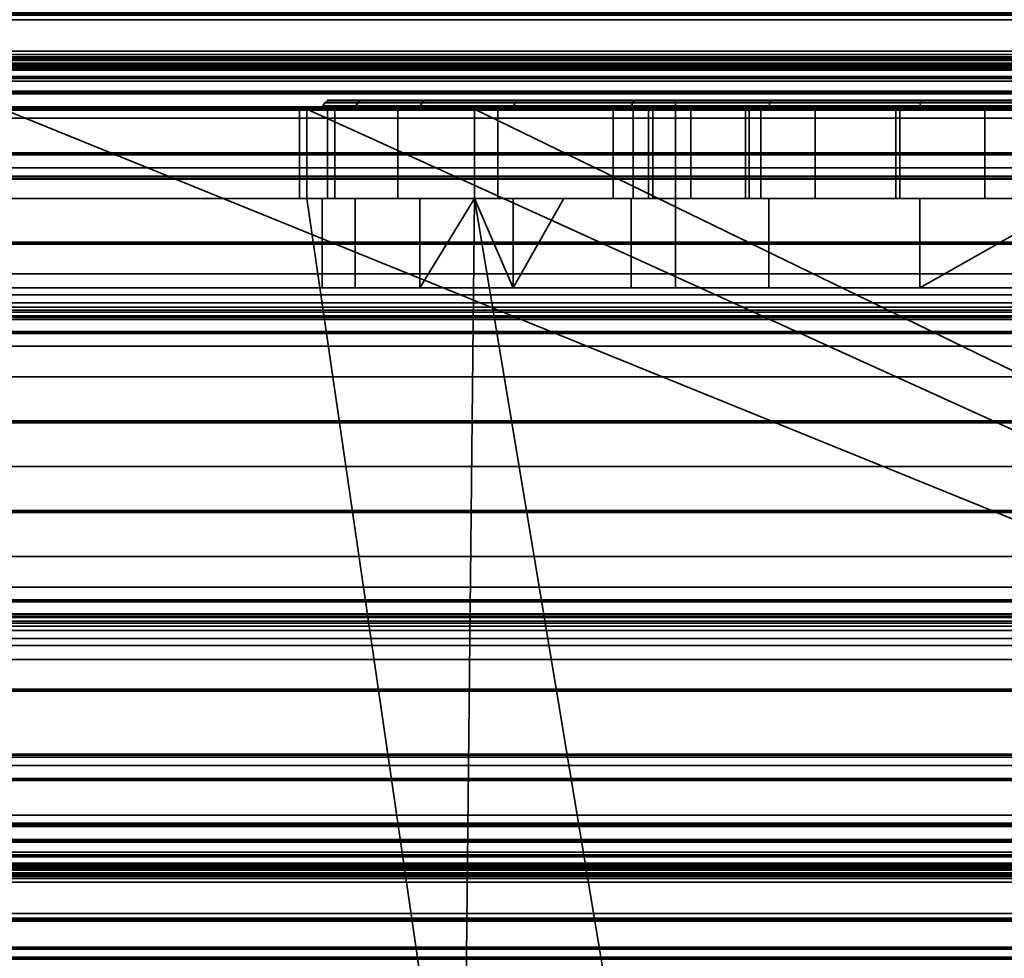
# Model space of a CAD drawing. Header units: millimetres. Extents: x -603 to 3703, y -115 to 249.
# Tile 799 of 1056: x 2544 to 2555, y -26 to -16. Entities that reach past the tile are written whole.
import ezdxf

# ---------------------------------------------------------------- set-up
doc = ezdxf.new("R2010")
doc.units = ezdxf.units.MM
doc.layers.add('151', color=7, linetype='Continuous', true_color=0xffffff)

# ---------------------------------------------------------------- blocks, each defined once
blk = doc.blocks.new('UG_SURFACE_160')
at = {"layer": '151', "color": 252, "linetype": 'Continuous', "lineweight": 35}
for points in [[(2548.639, -17, 1099.75), (2547.547, -17, 1103.112), (2547.554, -16.962, 1103.112), (2548.645, -16.962, 1099.754)], [(2547.547, -17, 1103.112), (2547.916, -17, 1106.627), (2547.923, -16.962, 1106.624), (2547.554, -16.962, 1103.112)], [(2548.645, -16.962, 1099.754), (2547.554, -16.962, 1103.112), (2547.576, -16.929, 1103.115), (2548.664, -16.929, 1099.765)], [(2547.554, -16.962, 1103.112), (2547.923, -16.962, 1106.624), (2547.944, -16.929, 1106.618), (2547.576, -16.929, 1103.115)], [(2548.664, -16.929, 1099.765), (2547.576, -16.929, 1103.115), (2547.608, -16.908, 1103.118), (2548.692, -16.908, 1099.781)], [(2547.576, -16.929, 1103.115), (2547.944, -16.929, 1106.618), (2547.975, -16.908, 1106.608), (2547.608, -16.908, 1103.118)], [(2548.692, -16.908, 1099.781), (2547.608, -16.908, 1103.118), (2547.646, -16.9, 1103.122), (2548.725, -16.9, 1099.8)], [(2547.608, -16.908, 1103.118), (2547.975, -16.908, 1106.608), (2548.011, -16.9, 1106.596), (2547.646, -16.9, 1103.122)], [(2551.5, -16.9, 1099.5), (2548.725, -16.9, 1099.8), (2547.646, -16.9, 1103.122), (2548.011, -16.9, 1106.596)], [(2549.689, -16.962, 1109.683), (2547.923, -16.962, 1106.624), (2547.916, -17, 1106.627), (2549.25, -17, 1108.937)], [(2547.923, -16.962, 1106.624), (2549.689, -16.962, 1109.683), (2549.705, -16.929, 1109.668), (2547.944, -16.929, 1106.618)], [(2547.944, -16.929, 1106.618), (2549.705, -16.929, 1109.668), (2549.729, -16.908, 1109.646), (2547.975, -16.908, 1106.608)], [(2547.975, -16.908, 1106.608), (2549.729, -16.908, 1109.646), (2549.757, -16.9, 1109.621), (2548.011, -16.9, 1106.596)], [(2548.011, -16.9, 1106.596), (2549.757, -16.9, 1109.621), (2551.5, -16.9, 1108.5), (2551.5, -16.9, 1099.5)], [(2549.25, -17, 1099.071), (2548.639, -17, 1099.75), (2548.645, -16.962, 1099.754)], [(2551.008, -16.962, 1097.129), (2548.645, -16.962, 1099.754), (2548.664, -16.929, 1099.765), (2551.021, -16.929, 1097.147)], [(2548.645, -16.962, 1099.754), (2551.008, -16.962, 1097.129), (2551.004, -17, 1097.123), (2549.25, -17, 1099.071)], [(2551.021, -16.929, 1097.147), (2548.664, -16.929, 1099.765), (2548.692, -16.908, 1099.781), (2551.04, -16.908, 1097.173)], [(2551.04, -16.908, 1097.173), (2548.692, -16.908, 1099.781), (2548.725, -16.9, 1099.8), (2551.063, -16.9, 1097.204)], [(2551.5, -16.9, 1099.5), (2551.063, -16.9, 1097.204), (2548.725, -16.9, 1099.8)], [(2549.25, -17, 1108.937), (2549.683, -17, 1109.688), (2549.689, -16.962, 1109.683)], [(2549.689, -16.962, 1109.683), (2549.683, -17, 1109.688), (2550.251, -17, 1110.1)], [(2549.689, -16.962, 1109.683), (2552.546, -16.962, 1111.758), (2552.555, -16.929, 1111.738), (2549.705, -16.929, 1109.668)], [(2550.251, -17, 1110.1), (2552.543, -17, 1111.765), (2552.546, -16.962, 1111.758), (2549.689, -16.962, 1109.683)], [(2549.705, -16.929, 1109.668), (2552.555, -16.929, 1111.738), (2552.568, -16.908, 1111.709), (2549.729, -16.908, 1109.646)], [(2549.729, -16.908, 1109.646), (2552.568, -16.908, 1111.709), (2552.583, -16.9, 1111.674), (2549.757, -16.9, 1109.621)], [(2551.5, -16.9, 1108.5), (2549.757, -16.9, 1109.621), (2552.583, -16.9, 1111.674)], [(2554.233, -17, 1095.686), (2551.004, -17, 1097.123), (2551.008, -16.962, 1097.129), (2554.234, -16.962, 1095.693)], [(2554.234, -16.962, 1095.693), (2551.008, -16.962, 1097.129), (2551.021, -16.929, 1097.147), (2554.239, -16.929, 1095.714)], [(2554.239, -16.929, 1095.714), (2551.021, -16.929, 1097.147), (2551.04, -16.908, 1097.173), (2554.245, -16.908, 1095.746)], [(2554.245, -16.908, 1095.746), (2551.04, -16.908, 1097.173), (2551.063, -16.9, 1097.204), (2554.254, -16.9, 1095.784)], [(2557.746, -16.9, 1095.784), (2554.254, -16.9, 1095.784), (2551.063, -16.9, 1097.204), (2551.5, -16.9, 1099.5)], [(2551.5, -16.9, 1099.5), (2560.5, -16.9, 1099.5), (2560.937, -16.9, 1097.204), (2557.746, -16.9, 1095.784)], [(2552.583, -16.9, 1111.674), (2556, -16.9, 1112.4), (2560.5, -16.9, 1108.5), (2551.5, -16.9, 1108.5)], [(2551.5, -19, 1099.5), (2560.5, -19, 1099.5), (2560.5, -16.9, 1099.5), (2551.5, -16.9, 1099.5)], [(2551.5, -19, 1108.5), (2551.5, -19, 1099.5), (2551.5, -16.9, 1099.5), (2551.5, -16.9, 1108.5)], [(2560.5, -19, 1108.5), (2551.5, -19, 1108.5), (2551.5, -16.9, 1108.5), (2560.5, -16.9, 1108.5)], [(2552.543, -17, 1111.765), (2556, -17, 1112.5), (2556, -16.962, 1112.492), (2552.546, -16.962, 1111.758)], [(2552.546, -16.962, 1111.758), (2556, -16.962, 1112.492), (2556, -16.929, 1112.471), (2552.555, -16.929, 1111.738)], [(2552.555, -16.929, 1111.738), (2556, -16.929, 1112.471), (2556, -16.908, 1112.438), (2552.568, -16.908, 1111.709)], [(2552.568, -16.908, 1111.709), (2556, -16.908, 1112.438), (2556, -16.9, 1112.4), (2552.583, -16.9, 1111.674)], [(2556, -17, 1095.5), (2554.233, -17, 1095.686), (2554.234, -16.962, 1095.693)], [(2557.766, -16.962, 1095.693), (2554.234, -16.962, 1095.693), (2554.239, -16.929, 1095.714), (2557.761, -16.929, 1095.714)], [(2556, -17, 1095.5), (2554.234, -16.962, 1095.693), (2557.766, -16.962, 1095.693)], [(2557.761, -16.929, 1095.714), (2554.239, -16.929, 1095.714), (2554.245, -16.908, 1095.746), (2557.755, -16.908, 1095.746)], [(2557.755, -16.908, 1095.746), (2554.245, -16.908, 1095.746), (2554.254, -16.9, 1095.784), (2557.746, -16.9, 1095.784)], [(2543.975, -17, 1167.5), (2494, -17, 1167.5), (2494, -30, 1167.5), (2576, -30, 1167.5)], [(2576, -30, 1002.5), (2494, -30, 1002.5), (2494, -17, 1002.5), (2543.975, -17, 1002.5)], [(2576, -30, 1167.5), (2547.375, -17, 1167.5), (2543.975, -17, 1167.5)], [(2576, -30, 1002.5), (2543.975, -17, 1002.5), (2547.375, -17, 1002.5)], [(2543.975, -17, 1033.975), (2547.293, -17, 1031.132), (2547.375, -17, 1030.875)], [(2543.975, -17, 1033.975), (2547.375, -17, 1033.975), (2547.375, -17, 1031.877), (2547.293, -17, 1031.132)], [(2547.375, -17, 1030.875), (2547.375, -17, 1013.575), (2543.975, -17, 1013.575), (2543.975, -17, 1033.975)], [(2543.975, -17, 1002.5), (2543.975, -17, 1013.575), (2547.375, -17, 1013.575), (2547.375, -17, 1002.5)], [(2543.975, -17, 1033.975), (2543.975, -17, 1058.875), (2547.375, -17, 1058.875), (2547.375, -17, 1033.975)], [(2543.975, -17, 1058.875), (2543.975, -17, 1091.25), (2547.375, -17, 1091.25), (2547.375, -17, 1058.875)], [(2543.975, -17, 1091.25), (2543.975, -17, 1110.1), (2547.375, -17, 1110.1), (2547.375, -17, 1091.25)], [(2543.975, -17, 1110.1), (2543.975, -17, 1128.75), (2547.375, -17, 1128.75), (2547.375, -17, 1110.1)], [(2543.975, -17, 1128.75), (2543.975, -17, 1167.5), (2547.375, -17, 1167.5), (2547.375, -17, 1128.75)], [(2547.375, -18, 1031.877), (2547.293, -18, 1031.132), (2547.293, -17, 1031.132), (2547.375, -17, 1031.877)], [(2547.375, -17, 1030.875), (2547.293, -17, 1031.132), (2547.293, -18, 1031.132), (2547.375, -18, 1030.875)], [(2576, -30, 1167.5), (2549.25, -17, 1167.5), (2547.375, -17, 1167.5)], [(2576, -30, 1002.5), (2547.375, -17, 1002.5), (2549.25, -17, 1002.5)], [(2547.375, -17, 1110.1), (2547.916, -17, 1106.627), (2547.547, -17, 1103.112)], [(2547.375, -17, 1091.25), (2547.547, -17, 1103.112), (2548.639, -17, 1099.75)], [(2547.375, -17, 1110.1), (2549.25, -17, 1110.1), (2549.25, -17, 1108.937), (2547.916, -17, 1106.627)], [(2547.547, -17, 1103.112), (2547.375, -17, 1091.25), (2547.375, -17, 1110.1)], [(2547.375, -17, 1058.875), (2549.25, -17, 1058.875), (2549.25, -17, 1037.42), (2547.689, -17, 1034.737)], [(2547.375, -17, 1013.575), (2547.375, -17, 1030.875), (2548.393, -17, 1027.676)], [(2548.393, -17, 1027.676), (2549.25, -17, 1026.71), (2549.25, -17, 1013.575), (2547.375, -17, 1013.575)], [(2547.375, -17, 1031.877), (2547.375, -17, 1033.975), (2547.606, -17, 1033.975)], [(2547.689, -17, 1034.737), (2547.606, -17, 1033.975), (2547.375, -17, 1033.975), (2547.375, -17, 1058.875)], [(2548.639, -17, 1099.75), (2549.25, -17, 1099.071), (2549.25, -17, 1091.25), (2547.375, -17, 1091.25)], [(2547.375, -17, 1002.5), (2547.375, -17, 1013.575), (2549.25, -17, 1013.575), (2549.25, -17, 1002.5)], [(2547.375, -17, 1058.875), (2547.375, -17, 1091.25), (2549.25, -17, 1091.25), (2549.25, -17, 1058.875)], [(2547.375, -17, 1110.1), (2547.375, -17, 1128.75), (2549.25, -17, 1128.75), (2549.25, -17, 1110.1)], [(2547.375, -17, 1128.75), (2547.375, -17, 1167.5), (2549.25, -17, 1167.5), (2549.25, -17, 1128.75)], [(2547.606, -18, 1033.975), (2547.375, -18, 1031.877), (2547.375, -17, 1031.877), (2547.606, -17, 1033.975)], [(2547.375, -18, 1030.875), (2548.393, -18, 1027.676), (2548.393, -17, 1027.676), (2547.375, -17, 1030.875)], [(2547.606, -17, 1033.975), (2547.689, -17, 1034.737), (2547.689, -18, 1034.737), (2547.606, -18, 1033.975)], [(2549.25, -18, 1037.42), (2547.689, -18, 1034.737), (2547.689, -17, 1034.737), (2549.25, -17, 1037.42)], [(2549.25, -17, 1026.71), (2548.393, -17, 1027.676), (2548.393, -18, 1027.676), (2549.25, -18, 1026.71)], [(2576, -30, 1167.5), (2562.75, -17, 1167.5), (2549.25, -17, 1167.5)], [(2576, -30, 1002.5), (2549.25, -17, 1002.5), (2562.75, -17, 1002.5)], [(2562.75, -17, 1128.75), (2549.25, -17, 1128.75), (2556, -17, 1145), (2558.034, -17, 1145.432)], [(2549.25, -17, 1128.75), (2552.284, -17, 1146.654), (2553.966, -17, 1145.432)], [(2549.25, -17, 1128.75), (2549.25, -17, 1167.5), (2551.027, -17, 1150.523)], [(2553.966, -17, 1145.432), (2556, -17, 1145), (2549.25, -17, 1128.75)], [(2551.027, -17, 1150.523), (2551.245, -17, 1148.455), (2549.25, -17, 1128.75)], [(2549.25, -17, 1167.5), (2553.061, -17, 1154.045), (2551.67, -17, 1152.5)], [(2551.67, -17, 1152.5), (2551.027, -17, 1150.523), (2549.25, -17, 1167.5)], [(2551.245, -17, 1148.455), (2552.284, -17, 1146.654), (2549.25, -17, 1128.75)], [(2549.25, -17, 1167.5), (2562.75, -17, 1167.5), (2557.039, -17, 1154.891), (2554.96, -17, 1154.891)], [(2554.96, -17, 1154.891), (2553.061, -17, 1154.045), (2549.25, -17, 1167.5)], [(2562.75, -17, 1058.875), (2549.25, -17, 1058.875), (2556, -17, 1077), (2558.034, -17, 1077.432)], [(2549.25, -17, 1058.875), (2552.284, -17, 1078.654), (2553.966, -17, 1077.432)], [(2553.966, -17, 1077.432), (2556, -17, 1077), (2549.25, -17, 1058.875)], [(2549.25, -17, 1058.875), (2549.25, -17, 1091.25), (2551.027, -17, 1082.523), (2551.245, -17, 1080.455)], [(2549.25, -17, 1091.25), (2553.061, -17, 1086.045), (2551.67, -17, 1084.5)], [(2551.67, -17, 1084.5), (2551.027, -17, 1082.523), (2549.25, -17, 1091.25)], [(2551.245, -17, 1080.455), (2552.284, -17, 1078.654), (2549.25, -17, 1058.875)], [(2549.25, -17, 1091.25), (2562.75, -17, 1091.25), (2557.039, -17, 1086.891), (2554.96, -17, 1086.891)], [(2554.96, -17, 1086.891), (2553.061, -17, 1086.045), (2549.25, -17, 1091.25)], [(2549.25, -17, 1128.75), (2556, -17, 1112.5), (2552.543, -17, 1111.765)], [(2559.457, -17, 1111.765), (2556, -17, 1112.5), (2549.25, -17, 1128.75), (2562.75, -17, 1128.75)], [(2549.25, -17, 1110.1), (2550.251, -17, 1110.1), (2549.683, -17, 1109.688)], [(2562.75, -17, 1091.25), (2549.25, -17, 1091.25), (2554.233, -17, 1095.686), (2556, -17, 1095.5)], [(2549.25, -17, 1091.25), (2551.004, -17, 1097.123), (2554.233, -17, 1095.686)], [(2549.25, -17, 1091.25), (2549.25, -17, 1099.071), (2551.004, -17, 1097.123)], [(2549.25, -17, 1058.875), (2552.452, -17, 1039.998), (2549.513, -17, 1037.872)], [(2549.25, -17, 1058.875), (2562.75, -17, 1058.875), (2559.548, -17, 1039.998), (2556, -17, 1040.75)], [(2556, -17, 1040.75), (2552.452, -17, 1039.998), (2549.25, -17, 1058.875)], [(2549.25, -17, 1002.5), (2552.323, -17, 1008.873), (2554.01, -17, 1007.746)], [(2554.01, -17, 1007.746), (2556, -17, 1007.35), (2549.25, -17, 1002.5)], [(2549.25, -17, 1013.575), (2550.8, -17, 1013.575), (2550.8, -17, 1012.55)], [(2556, -17, 1007.35), (2557.99, -17, 1007.746), (2562.75, -17, 1002.5), (2549.25, -17, 1002.5)], [(2550.8, -17, 1012.55), (2551.196, -17, 1010.56), (2549.25, -17, 1002.5), (2549.25, -17, 1013.575)], [(2551.196, -17, 1010.56), (2552.323, -17, 1008.873), (2549.25, -17, 1002.5)], [(2550.8, -17, 1013.575), (2549.25, -17, 1013.575), (2549.25, -17, 1026.71), (2550.8, -17, 1024.963)], [(2549.513, -17, 1037.872), (2549.25, -17, 1037.42), (2549.25, -17, 1058.875)], [(2549.683, -17, 1109.688), (2549.25, -17, 1108.937), (2549.25, -17, 1110.1)], [(2552.543, -17, 1111.765), (2550.251, -17, 1110.1), (2549.25, -17, 1110.1), (2549.25, -17, 1128.75)], [(2549.25, -18, 1026.71), (2550.8, -18, 1024.963), (2550.8, -17, 1024.963), (2549.25, -17, 1026.71)], [(2549.25, -17, 1037.42), (2549.513, -17, 1037.872), (2549.513, -18, 1037.872), (2549.25, -18, 1037.42)], [(2552.452, -17, 1039.998), (2552.452, -18, 1039.998), (2549.513, -18, 1037.872), (2549.513, -17, 1037.872)], [(2550.8, -17, 1013.575), (2550.8, -17, 1024.963), (2550.8, -18, 1024.963), (2550.8, -18, 1013.575)], [(2550.8, -18, 1013.575), (2550.8, -18, 1012.55), (2550.8, -17, 1012.55), (2550.8, -17, 1013.575)], [(2550.8, -17, 1012.55), (2550.8, -18, 1012.55), (2551.196, -18, 1010.56), (2551.196, -17, 1010.56)], [(2551.027, -17, 1150.523), (2551.027, -18, 1150.523), (2551.245, -18, 1148.455), (2551.245, -17, 1148.455)], [(2551.67, -17, 1152.5), (2551.67, -18, 1152.5), (2551.027, -18, 1150.523), (2551.027, -17, 1150.523)], [(2551.027, -17, 1082.523), (2551.027, -18, 1082.523), (2551.245, -18, 1080.455), (2551.245, -17, 1080.455)], [(2551.67, -17, 1084.5), (2551.67, -18, 1084.5), (2551.027, -18, 1082.523), (2551.027, -17, 1082.523)], [(2551.196, -17, 1010.56), (2551.196, -18, 1010.56), (2552.323, -18, 1008.873), (2552.323, -17, 1008.873)], [(2551.245, -17, 1148.455), (2551.245, -18, 1148.455), (2552.284, -18, 1146.654), (2552.284, -17, 1146.654)], [(2551.245, -17, 1080.455), (2551.245, -18, 1080.455), (2552.284, -18, 1078.654), (2552.284, -17, 1078.654)], [(2553.061, -17, 1154.045), (2553.061, -18, 1154.045), (2551.67, -18, 1152.5), (2551.67, -17, 1152.5)], [(2553.061, -17, 1086.045), (2553.061, -18, 1086.045), (2551.67, -18, 1084.5), (2551.67, -17, 1084.5)], [(2552.284, -17, 1146.654), (2552.284, -18, 1146.654), (2553.966, -18, 1145.432), (2553.966, -17, 1145.432)], [(2552.284, -17, 1078.654), (2552.284, -18, 1078.654), (2553.966, -18, 1077.432), (2553.966, -17, 1077.432)], [(2552.323, -17, 1008.873), (2552.323, -18, 1008.873), (2554.01, -18, 1007.746), (2554.01, -17, 1007.746)], [(2556, -17, 1040.75), (2556, -18, 1040.75), (2552.452, -18, 1039.998), (2552.452, -17, 1039.998)], [(2554.96, -17, 1154.891), (2554.96, -18, 1154.891), (2553.061, -18, 1154.045), (2553.061, -17, 1154.045)], [(2554.96, -17, 1086.891), (2554.96, -18, 1086.891), (2553.061, -18, 1086.045), (2553.061, -17, 1086.045)], [(2553.966, -17, 1145.432), (2553.966, -18, 1145.432), (2556, -18, 1145), (2556, -17, 1145)], [(2553.966, -17, 1077.432), (2553.966, -18, 1077.432), (2556, -18, 1077), (2556, -17, 1077)], [(2554.01, -17, 1007.746), (2554.01, -18, 1007.746), (2556, -18, 1007.35), (2556, -17, 1007.35)], [(2557.039, -17, 1154.891), (2557.039, -18, 1154.891), (2554.96, -18, 1154.891), (2554.96, -17, 1154.891)], [(2557.039, -17, 1086.891), (2557.039, -18, 1086.891), (2554.96, -18, 1086.891), (2554.96, -17, 1086.891)], [(2543.975, -30, 1003.5), (2549.125, -30, 1003.5), (2547.375, -18, 1003.5), (2543.975, -18, 1003.5)], [(2549.125, -30, 1166.5), (2543.975, -30, 1166.5), (2543.975, -18, 1166.5), (2547.375, -18, 1166.5)], [(2543.975, -18, 1033.975), (2543.975, -18, 1013.575), (2547.375, -18, 1013.575), (2547.375, -18, 1030.875)], [(2547.375, -18, 1030.875), (2547.293, -18, 1031.132), (2543.975, -18, 1033.975)], [(2547.293, -18, 1031.132), (2547.375, -18, 1031.877), (2547.375, -18, 1033.975), (2543.975, -18, 1033.975)], [(2547.375, -18, 1003.5), (2547.375, -18, 1013.575), (2543.975, -18, 1013.575), (2543.975, -18, 1003.5)], [(2547.375, -18, 1033.975), (2547.375, -18, 1058.875), (2543.975, -18, 1058.875), (2543.975, -18, 1033.975)], [(2547.375, -18, 1058.875), (2547.375, -18, 1091.25), (2543.975, -18, 1091.25), (2543.975, -18, 1058.875)], [(2547.375, -18, 1091.25), (2547.375, -18, 1110.1), (2543.975, -18, 1110.1), (2543.975, -18, 1091.25)], [(2547.375, -18, 1110.1), (2547.375, -18, 1128.75), (2543.975, -18, 1128.75), (2543.975, -18, 1110.1)], [(2547.375, -18, 1128.75), (2547.375, -18, 1166.5), (2543.975, -18, 1166.5), (2543.975, -18, 1128.75)], [(2549.125, -30, 1003.5), (2549.25, -18, 1003.5), (2547.375, -18, 1003.5)], [(2547.375, -18, 1166.5), (2549.25, -18, 1166.5), (2549.125, -30, 1166.5)], [(2547.375, -18, 1110.1), (2547.375, -18, 1091.25), (2547.547, -18, 1103.112)], [(2547.547, -18, 1103.112), (2547.916, -18, 1106.627), (2547.375, -18, 1110.1)], [(2547.375, -18, 1091.25), (2549.25, -18, 1091.25), (2549.25, -18, 1099.071), (2548.639, -18, 1099.75)], [(2548.639, -18, 1099.75), (2547.547, -18, 1103.112), (2547.375, -18, 1091.25)], [(2547.375, -18, 1013.575), (2549.25, -18, 1013.575), (2549.25, -18, 1026.71), (2548.393, -18, 1027.676)], [(2547.375, -18, 1058.875), (2547.375, -18, 1033.975), (2547.606, -18, 1033.975), (2547.689, -18, 1034.737)], [(2547.689, -18, 1034.737), (2549.25, -18, 1037.42), (2549.25, -18, 1058.875), (2547.375, -18, 1058.875)], [(2547.606, -18, 1033.975), (2547.375, -18, 1033.975), (2547.375, -18, 1031.877)], [(2548.393, -18, 1027.676), (2547.375, -18, 1030.875), (2547.375, -18, 1013.575)], [(2547.916, -18, 1106.627), (2549.25, -18, 1108.937), (2549.25, -18, 1110.1), (2547.375, -18, 1110.1)], [(2549.25, -18, 1003.5), (2549.25, -18, 1013.575), (2547.375, -18, 1013.575), (2547.375, -18, 1003.5)], [(2549.25, -18, 1058.875), (2549.25, -18, 1091.25), (2547.375, -18, 1091.25), (2547.375, -18, 1058.875)], [(2549.25, -18, 1110.1), (2549.25, -18, 1128.75), (2547.375, -18, 1128.75), (2547.375, -18, 1110.1)], [(2549.25, -18, 1128.75), (2549.25, -18, 1166.5), (2547.375, -18, 1166.5), (2547.375, -18, 1128.75)], [(2547.547, -19, 1103.112), (2547.547, -18, 1103.112), (2548.639, -18, 1099.75), (2548.639, -19, 1099.75)], [(2547.916, -19, 1106.627), (2547.916, -18, 1106.627), (2547.547, -18, 1103.112), (2547.547, -19, 1103.112)], [(2549.25, -18, 1108.937), (2547.916, -18, 1106.627), (2547.916, -19, 1106.627), (2549.683, -19, 1109.688)], [(2548.639, -19, 1099.75), (2548.639, -18, 1099.75), (2549.25, -18, 1099.071)], [(2549.25, -18, 1099.071), (2551.004, -18, 1097.123), (2551.004, -19, 1097.123), (2548.639, -19, 1099.75)], [(2549.25, -18, 1003.5), (2549.125, -30, 1003.5), (2551.25, -30, 1003.5)], [(2549.25, -18, 1166.5), (2551.25, -30, 1166.5), (2549.125, -30, 1166.5)], [(2551.25, -30, 1003.5), (2560.75, -30, 1003.5), (2562.75, -18, 1003.5), (2549.25, -18, 1003.5)], [(2549.25, -18, 1166.5), (2562.75, -18, 1166.5), (2560.75, -30, 1166.5), (2551.25, -30, 1166.5)], [(2562.75, -18, 1166.5), (2549.25, -18, 1166.5), (2554.96, -18, 1154.891), (2557.039, -18, 1154.891)], [(2549.25, -18, 1166.5), (2551.027, -18, 1150.523), (2551.67, -18, 1152.5)], [(2549.25, -18, 1128.75), (2552.284, -18, 1146.654), (2551.245, -18, 1148.455)], [(2549.25, -18, 1166.5), (2553.061, -18, 1154.045), (2554.96, -18, 1154.891)], [(2551.245, -18, 1148.455), (2551.027, -18, 1150.523), (2549.25, -18, 1166.5), (2549.25, -18, 1128.75)], [(2549.25, -18, 1128.75), (2562.75, -18, 1128.75), (2556, -18, 1145), (2553.966, -18, 1145.432)], [(2553.966, -18, 1145.432), (2552.284, -18, 1146.654), (2549.25, -18, 1128.75)], [(2551.67, -18, 1152.5), (2553.061, -18, 1154.045), (2549.25, -18, 1166.5)], [(2562.75, -18, 1091.25), (2549.25, -18, 1091.25), (2554.96, -18, 1086.891), (2557.039, -18, 1086.891)], [(2549.25, -18, 1091.25), (2551.027, -18, 1082.523), (2551.67, -18, 1084.5)], [(2549.25, -18, 1058.875), (2552.284, -18, 1078.654), (2551.245, -18, 1080.455)], [(2549.25, -18, 1091.25), (2553.061, -18, 1086.045), (2554.96, -18, 1086.891)], [(2551.245, -18, 1080.455), (2551.027, -18, 1082.523), (2549.25, -18, 1091.25), (2549.25, -18, 1058.875)], [(2549.25, -18, 1058.875), (2562.75, -18, 1058.875), (2556, -18, 1077), (2553.966, -18, 1077.432)], [(2553.966, -18, 1077.432), (2552.284, -18, 1078.654), (2549.25, -18, 1058.875)], [(2551.67, -18, 1084.5), (2553.061, -18, 1086.045), (2549.25, -18, 1091.25)], [(2549.25, -18, 1110.1), (2549.25, -18, 1108.937), (2549.683, -18, 1109.688)], [(2549.25, -18, 1128.75), (2549.25, -18, 1110.1), (2550.251, -18, 1110.1), (2552.543, -18, 1111.765)], [(2552.543, -18, 1111.765), (2556, -18, 1112.5), (2562.75, -18, 1128.75), (2549.25, -18, 1128.75)], [(2549.25, -18, 1091.25), (2562.75, -18, 1091.25), (2557.767, -18, 1095.686), (2556, -18, 1095.5)], [(2556, -18, 1095.5), (2554.233, -18, 1095.686), (2549.25, -18, 1091.25)], [(2554.233, -18, 1095.686), (2551.004, -18, 1097.123), (2549.25, -18, 1091.25)], [(2549.25, -18, 1003.5), (2562.75, -18, 1003.5), (2556, -18, 1007.35), (2554.01, -18, 1007.746)], [(2549.25, -18, 1013.575), (2549.25, -18, 1003.5), (2551.196, -18, 1010.56), (2550.8, -18, 1012.55)], [(2549.25, -18, 1003.5), (2552.323, -18, 1008.873), (2551.196, -18, 1010.56)], [(2554.01, -18, 1007.746), (2552.323, -18, 1008.873), (2549.25, -18, 1003.5)], [(2549.25, -18, 1058.875), (2552.452, -18, 1039.998), (2556, -18, 1040.75)], [(2549.25, -18, 1058.875), (2549.25, -18, 1037.42), (2549.513, -18, 1037.872)], [(2549.513, -18, 1037.872), (2552.452, -18, 1039.998), (2549.25, -18, 1058.875)], [(2556, -18, 1040.75), (2559.548, -18, 1039.998), (2562.75, -18, 1058.875), (2549.25, -18, 1058.875)], [(2549.25, -18, 1026.71), (2549.25, -18, 1013.575), (2550.8, -18, 1013.575), (2550.8, -18, 1024.963)], [(2550.8, -18, 1012.55), (2550.8, -18, 1013.575), (2549.25, -18, 1013.575)], [(2551.004, -18, 1097.123), (2549.25, -18, 1099.071), (2549.25, -18, 1091.25)], [(2549.683, -18, 1109.688), (2550.251, -18, 1110.1), (2549.25, -18, 1110.1)], [(2549.683, -19, 1109.688), (2549.683, -18, 1109.688), (2549.25, -18, 1108.937)], [(2549.683, -19, 1109.688), (2552.543, -19, 1111.765), (2552.543, -18, 1111.765), (2550.251, -18, 1110.1)], [(2550.251, -18, 1110.1), (2549.683, -18, 1109.688), (2549.683, -19, 1109.688)], [(2551.004, -19, 1097.123), (2551.004, -18, 1097.123), (2554.233, -18, 1095.686), (2554.233, -19, 1095.686)], [(2556, -19, 1112.5), (2556, -18, 1112.5), (2552.543, -18, 1111.765), (2552.543, -19, 1111.765)], [(2557.767, -19, 1095.686), (2554.233, -19, 1095.686), (2556, -18, 1095.5)], [(2554.233, -19, 1095.686), (2554.233, -18, 1095.686), (2556, -18, 1095.5)], [(2547.916, -19, 1106.627), (2547.547, -19, 1103.112), (2548.639, -19, 1099.75), (2551.5, -19, 1099.5)], [(2551.5, -19, 1099.5), (2551.5, -19, 1108.5), (2549.683, -19, 1109.688), (2547.916, -19, 1106.627)], [(2548.639, -19, 1099.75), (2551.004, -19, 1097.123), (2551.5, -19, 1099.5)], [(2552.543, -19, 1111.765), (2549.683, -19, 1109.688), (2551.5, -19, 1108.5)], [(2560.5, -19, 1099.5), (2551.5, -19, 1099.5), (2551.004, -19, 1097.123), (2554.233, -19, 1095.686)], [(2556, -19, 1112.5), (2552.543, -19, 1111.765), (2551.5, -19, 1108.5), (2560.5, -19, 1108.5)], [(2554.233, -19, 1095.686), (2557.767, -19, 1095.686), (2560.996, -19, 1097.123), (2560.5, -19, 1099.5)]]:
    blk.add_3dface(points, dxfattribs=at)
blk = doc.blocks.new('UG_SURFACE_163')
at = {"layer": '151', "color": 252, "linetype": 'Continuous', "lineweight": 35}
for points in [[(2491.5, -16.5, 8.5), (3487.5, -16.5, 8.5), (3487.5, -16.538, 8.309), (2491.5, -16.538, 8.309)], [(2491.5, -16.5, 24), (3487.5, -16.5, 24), (3487.5, -16.5, 8.5), (2491.5, -16.5, 8.5)], [(2491.5, -17.5, 24), (3487.5, -17.5, 24), (3487.5, -16.5, 24), (2491.5, -16.5, 24)], [(2491.5, -16.538, 8.309), (3487.5, -16.538, 8.309), (3487.5, -16.646, 8.146), (2491.5, -16.646, 8.146)], [(2491.5, -16.646, 8.146), (3487.5, -16.646, 8.146), (3487.5, -16.809, 8.038), (2491.5, -16.809, 8.038)], [(2491.5, -16.809, 8.038), (3487.5, -16.809, 8.038), (3487.5, -17, 8), (2491.5, -17, 8)], [(2491.5, -17, 8), (3487.5, -17, 8), (3487.5, -18.5, 8), (2491.5, -18.5, 8)], [(2491.5, -17.5, 11), (3487.5, -17.5, 11), (3487.5, -24.5, 11), (2491.5, -24.5, 11)], [(2491.5, -17.5, 9), (3487.5, -17.5, 9), (3487.5, -17.5, 11), (2491.5, -17.5, 11)], [(2491.5, -18.5, 9), (3487.5, -18.5, 9), (3487.5, -17.5, 9), (2491.5, -17.5, 9)], [(2491.5, -17.5, 12), (3487.5, -17.5, 12), (3487.5, -17.5, 24), (2491.5, -17.5, 24)], [(2491.5, -24.5, 12), (3487.5, -24.5, 12), (3487.5, -17.5, 12), (2491.5, -17.5, 12)], [(2491.5, -18.5, 8), (3487.5, -18.5, 8), (3487.5, -18.5, 9), (2491.5, -18.5, 9)], [(2491.5, -23.5, 8), (3487.5, -23.5, 8), (3487.5, -25, 8), (2491.5, -25, 8)], [(2491.5, -23.5, 9), (3487.5, -23.5, 9), (3487.5, -23.5, 8), (2491.5, -23.5, 8)], [(2491.5, -24.5, 9), (3487.5, -24.5, 9), (3487.5, -23.5, 9), (2491.5, -23.5, 9)], [(2491.5, -24.5, 11), (3487.5, -24.5, 11), (3487.5, -24.5, 9), (2491.5, -24.5, 9)], [(2491.5, -24.5, 24), (3487.5, -24.5, 24), (3487.5, -24.5, 12), (2491.5, -24.5, 12)], [(2491.5, -25.5, 24), (3487.5, -25.5, 24), (3487.5, -24.5, 24), (2491.5, -24.5, 24)], [(2491.5, -25, 8), (3487.5, -25, 8), (3487.5, -25.191, 8.038), (2491.5, -25.191, 8.038)], [(2491.5, -25.191, 8.038), (3487.5, -25.191, 8.038), (3487.5, -25.354, 8.146), (2491.5, -25.354, 8.146)], [(2491.5, -25.354, 8.146), (3487.5, -25.354, 8.146), (3487.5, -25.462, 8.309), (2491.5, -25.462, 8.309)], [(2491.5, -25.462, 8.309), (3487.5, -25.462, 8.309), (3487.5, -25.5, 8.5), (2491.5, -25.5, 8.5)], [(2491.5, -25.5, 8.5), (3487.5, -25.5, 8.5), (3487.5, -25.5, 24), (2491.5, -25.5, 24)]]:
    blk.add_3dface(points, dxfattribs=at)
blk = doc.blocks.new('UG_SURFACE_164')
at = {"layer": '151', "color": 18, "linetype": 'Continuous', "lineweight": 70}
for points in [[(2491.5, -16.5, 23.5), (3502.5, -16.5, 23.5), (3502.5, -15.5, 23.5), (2491.5, -15.5, 23.5)], [(2491.5, -15.939, 6.939), (3502.5, -15.939, 6.939), (3502.5, -16.426, 6.614), (2491.5, -16.426, 6.614)], [(2491.5, -16.426, 6.614), (3502.5, -16.426, 6.614), (3502.5, -17, 6.5), (2491.5, -17, 6.5)], [(2491.5, -16.5, 8), (3502.5, -16.5, 8), (3502.5, -16.5, 23.5), (2491.5, -16.5, 23.5)], [(2491.5, -16.538, 7.809), (3502.5, -16.538, 7.809), (3502.5, -16.5, 8), (2491.5, -16.5, 8)], [(2491.5, -16.646, 7.646), (3502.5, -16.646, 7.646), (3502.5, -16.538, 7.809), (2491.5, -16.538, 7.809)], [(2491.5, -16.809, 7.538), (3502.5, -16.809, 7.538), (3502.5, -16.646, 7.646), (2491.5, -16.646, 7.646)], [(2491.5, -17, 7.5), (3502.5, -17, 7.5), (3502.5, -16.809, 7.538), (2491.5, -16.809, 7.538)], [(2491.5, -17, 6.5), (3502.5, -17, 6.5), (3502.5, -20.5, 6.5), (2491.5, -20.5, 6.5)], [(2491.5, -18.5, 7.5), (3502.5, -18.5, 7.5), (3502.5, -17, 7.5), (2491.5, -17, 7.5)], [(2491.5, -17.5, 9), (3502.5, -17.5, 9), (3502.5, -18.5, 9), (2491.5, -18.5, 9)], [(2491.5, -17.5, 10), (3502.5, -17.5, 10), (3502.5, -17.5, 9), (2491.5, -17.5, 9)], [(2491.5, -24.5, 10), (3502.5, -24.5, 10), (3502.5, -17.5, 10), (2491.5, -17.5, 10)], [(2491.5, -18.5, 9), (3502.5, -18.5, 9), (3502.5, -18.5, 7.5), (2491.5, -18.5, 7.5)], [(2491.5, -19.5, 9), (3502.5, -19.5, 9), (3502.5, -22.5, 9), (2491.5, -22.5, 9)], [(2491.5, -19.5, 7.5), (3502.5, -19.5, 7.5), (3502.5, -19.5, 9), (2491.5, -19.5, 9)], [(2491.5, -20.5, 7.5), (3502.5, -20.5, 7.5), (3502.5, -19.5, 7.5), (2491.5, -19.5, 7.5)], [(2491.5, -20.5, 6.5), (3502.5, -20.5, 6.5), (3502.5, -20.5, 7.5), (2491.5, -20.5, 7.5)], [(2491.5, -21.5, 6.5), (3502.5, -21.5, 6.5), (3502.5, -25, 6.5), (2491.5, -25, 6.5)], [(2491.5, -21.5, 7.5), (3502.5, -21.5, 7.5), (3502.5, -21.5, 6.5), (2491.5, -21.5, 6.5)], [(2491.5, -22.5, 7.5), (3502.5, -22.5, 7.5), (3502.5, -21.5, 7.5), (2491.5, -21.5, 7.5)], [(2491.5, -22.5, 9), (3502.5, -22.5, 9), (3502.5, -22.5, 7.5), (2491.5, -22.5, 7.5)], [(2491.5, -23.5, 9), (3502.5, -23.5, 9), (3502.5, -24.5, 9), (2491.5, -24.5, 9)], [(2491.5, -23.5, 7.5), (3502.5, -23.5, 7.5), (3502.5, -23.5, 9), (2491.5, -23.5, 9)], [(2491.5, -25, 7.5), (3502.5, -25, 7.5), (3502.5, -23.5, 7.5), (2491.5, -23.5, 7.5)], [(2491.5, -24.5, 9), (3502.5, -24.5, 9), (3502.5, -24.5, 10), (2491.5, -24.5, 10)], [(2491.5, -25, 6.5), (3502.5, -25, 6.5), (3502.5, -25.574, 6.614), (2491.5, -25.574, 6.614)], [(2491.5, -25.191, 7.538), (3502.5, -25.191, 7.538), (3502.5, -25, 7.5), (2491.5, -25, 7.5)], [(2491.5, -25.354, 7.646), (3502.5, -25.354, 7.646), (3502.5, -25.191, 7.538), (2491.5, -25.191, 7.538)], [(2491.5, -25.462, 7.809), (3502.5, -25.462, 7.809), (3502.5, -25.354, 7.646), (2491.5, -25.354, 7.646)], [(2491.5, -25.5, 8), (3502.5, -25.5, 8), (3502.5, -25.462, 7.809), (2491.5, -25.462, 7.809)], [(2491.5, -25.5, 23.5), (3502.5, -25.5, 23.5), (3502.5, -25.5, 8), (2491.5, -25.5, 8)], [(2491.5, -26.5, 23.5), (3502.5, -26.5, 23.5), (3502.5, -25.5, 23.5), (2491.5, -25.5, 23.5)], [(2491.5, -25.574, 6.614), (3502.5, -25.574, 6.614), (3502.5, -26.061, 6.939), (2491.5, -26.061, 6.939)], [(2491.5, -26.061, 6.939), (3502.5, -26.061, 6.939), (3502.5, -26.386, 7.426), (2491.5, -26.386, 7.426)], [(2491.5, -26.386, 7.426), (3502.5, -26.386, 7.426), (3502.5, -26.5, 8), (2491.5, -26.5, 8)], [(2491.5, -26.5, 8), (3502.5, -26.5, 8), (3502.5, -26.5, 23.5), (2491.5, -26.5, 23.5)]]:
    blk.add_3dface(points, dxfattribs=at)
blk = doc.blocks.new('UG_SURFACE_165')
at = {"layer": '151', "color": 250, "linetype": 'Continuous', "lineweight": 35}
for points in [[(2491.5, -15.379, 1.379), (3508.5, -15.379, 1.379), (3508.5, -16.352, 0.728), (2491.5, -16.352, 0.728)], [(2491.5, -15.5, 5.5), (3508.5, -15.5, 5.5), (3508.5, -19.216, 5.5), (2491.5, -19.216, 5.5)], [(2491.5, -20.5, 6.5), (3508.5, -20.5, 6.5), (3508.5, -15.5, 6.5), (2491.5, -15.5, 6.5)], [(2491.5, -16.391, 1.835), (3508.5, -16.391, 1.835), (3508.5, -15.915, 2.281), (2491.5, -15.915, 2.281)], [(2491.5, -16.352, 0.728), (3508.5, -16.352, 0.728), (3508.5, -17.5, 0.5), (2491.5, -17.5, 0.5)], [(2491.5, -16.986, 1.567), (3508.5, -16.986, 1.567), (3508.5, -16.391, 1.835), (2491.5, -16.391, 1.835)], [(2491.5, -16.458, 3.623), (3508.5, -16.458, 3.623), (3508.5, -16.486, 3.478), (2491.5, -16.486, 3.478)], [(2491.5, -16.486, 3.767), (3508.5, -16.486, 3.767), (3508.5, -16.458, 3.623), (2491.5, -16.458, 3.623)], [(2491.5, -16.486, 3.478), (3508.5, -16.486, 3.478), (3508.5, -16.566, 3.354), (2491.5, -16.566, 3.354)], [(2491.5, -16.566, 3.891), (3508.5, -16.566, 3.891), (3508.5, -16.486, 3.767), (2491.5, -16.486, 3.767)], [(2491.5, -16.566, 3.354), (3508.5, -16.566, 3.354), (3508.5, -16.687, 3.269), (2491.5, -16.687, 3.269)], [(2491.5, -17.785, 4.87), (3508.5, -17.785, 4.87), (3508.5, -16.566, 3.891), (2491.5, -16.566, 3.891)], [(2491.5, -16.687, 3.269), (3508.5, -16.687, 3.269), (3508.5, -16.83, 3.235), (2491.5, -16.83, 3.235)], [(2491.5, -16.83, 3.235), (3508.5, -16.83, 3.235), (3508.5, -16.976, 3.257), (2491.5, -16.976, 3.257)], [(2491.5, -16.976, 3.257), (3508.5, -16.976, 3.257), (3508.5, -17.103, 3.332), (2491.5, -17.103, 3.332)], [(2491.5, -19.001, 3.033), (3508.5, -19.001, 3.033), (3508.5, -16.986, 1.567), (2491.5, -16.986, 1.567)], [(2491.5, -17.103, 3.332), (3508.5, -17.103, 3.332), (3508.5, -18.843, 4.791), (2491.5, -18.843, 4.791)], [(2491.5, -17.5, 0.5), (3508.5, -17.5, 0.5), (3508.5, -24.5, 0.5), (2491.5, -24.5, 0.5)], [(2491.5, -17.658, 1.5), (3508.5, -17.658, 1.5), (3508.5, -19.27, 2.674), (2491.5, -19.27, 2.674)], [(2491.5, -24.342, 1.5), (3508.5, -24.342, 1.5), (3508.5, -17.658, 1.5), (2491.5, -17.658, 1.5)], [(2491.5, -19.216, 5.5), (3508.5, -19.216, 5.5), (3508.5, -17.785, 4.87), (2491.5, -17.785, 4.87)], [(2491.5, -18.843, 4.791), (3508.5, -18.843, 4.791), (3508.5, -21, 5.5), (2491.5, -21, 5.5)], [(2491.5, -19.079, 3.07), (3508.5, -19.079, 3.07), (3508.5, -19.001, 3.033), (2491.5, -19.001, 3.033)], [(2491.5, -19.166, 3.074), (3508.5, -19.166, 3.074), (3508.5, -19.079, 3.07), (2491.5, -19.079, 3.07)], [(2491.5, -19.248, 3.044), (3508.5, -19.248, 3.044), (3508.5, -19.166, 3.074), (2491.5, -19.166, 3.074)], [(2491.5, -19.313, 2.986), (3508.5, -19.313, 2.986), (3508.5, -19.248, 3.044), (2491.5, -19.248, 3.044)], [(2491.5, -19.27, 2.674), (3508.5, -19.27, 2.674), (3508.5, -19.327, 2.739), (2491.5, -19.327, 2.739)], [(2491.5, -19.35, 2.908), (3508.5, -19.35, 2.908), (3508.5, -19.313, 2.986), (2491.5, -19.313, 2.986)], [(2491.5, -19.327, 2.739), (3508.5, -19.327, 2.739), (3508.5, -19.355, 2.821), (2491.5, -19.355, 2.821)], [(2491.5, -19.355, 2.821), (3508.5, -19.355, 2.821), (3508.5, -19.35, 2.908), (2491.5, -19.35, 2.908)], [(2491.5, -19.653, 7.5), (3508.5, -19.653, 7.5), (3508.5, -20.5, 7.5), (2491.5, -20.5, 7.5)], [(2491.5, -19.995, 8.44), (3508.5, -19.995, 8.44), (3508.5, -19.653, 7.5), (2491.5, -19.653, 7.5)], [(2491.5, -22.005, 8.44), (3508.5, -22.005, 8.44), (3508.5, -19.995, 8.44), (2491.5, -19.995, 8.44)], [(2491.5, -20.5, 7.5), (3508.5, -20.5, 7.5), (3508.5, -20.5, 6.5), (2491.5, -20.5, 6.5)], [(2491.5, -21, 5.5), (3508.5, -21, 5.5), (3508.5, -23.157, 4.791), (2491.5, -23.157, 4.791)], [(2491.5, -21.5, 7.5), (3508.5, -21.5, 7.5), (3508.5, -22.347, 7.5), (2491.5, -22.347, 7.5)], [(2491.5, -21.5, 6.5), (3508.5, -21.5, 6.5), (3508.5, -21.5, 7.5), (2491.5, -21.5, 7.5)], [(2491.5, -26.5, 6.5), (3508.5, -26.5, 6.5), (3508.5, -21.5, 6.5), (2491.5, -21.5, 6.5)], [(2491.5, -22.347, 7.5), (3508.5, -22.347, 7.5), (3508.5, -22.005, 8.44), (2491.5, -22.005, 8.44)], [(2491.5, -22.645, 2.821), (3508.5, -22.645, 2.821), (3508.5, -22.673, 2.739), (2491.5, -22.673, 2.739)], [(2491.5, -22.65, 2.908), (3508.5, -22.65, 2.908), (3508.5, -22.645, 2.821), (2491.5, -22.645, 2.821)], [(2491.5, -22.687, 2.986), (3508.5, -22.687, 2.986), (3508.5, -22.65, 2.908), (2491.5, -22.65, 2.908)], [(2491.5, -22.673, 2.739), (3508.5, -22.673, 2.739), (3508.5, -22.73, 2.674), (2491.5, -22.73, 2.674)], [(2491.5, -22.752, 3.044), (3508.5, -22.752, 3.044), (3508.5, -22.687, 2.986), (2491.5, -22.687, 2.986)], [(2491.5, -22.73, 2.674), (3508.5, -22.73, 2.674), (3508.5, -24.342, 1.5), (2491.5, -24.342, 1.5)], [(2491.5, -22.834, 3.074), (3508.5, -22.834, 3.074), (3508.5, -22.752, 3.044), (2491.5, -22.752, 3.044)], [(2491.5, -22.784, 5.5), (3508.5, -22.784, 5.5), (3508.5, -26.5, 5.5), (2491.5, -26.5, 5.5)], [(2491.5, -24.215, 4.87), (3508.5, -24.215, 4.87), (3508.5, -22.784, 5.5), (2491.5, -22.784, 5.5)], [(2491.5, -22.921, 3.07), (3508.5, -22.921, 3.07), (3508.5, -22.834, 3.074), (2491.5, -22.834, 3.074)], [(2491.5, -22.999, 3.033), (3508.5, -22.999, 3.033), (3508.5, -22.921, 3.07), (2491.5, -22.921, 3.07)], [(2491.5, -25.014, 1.567), (3508.5, -25.014, 1.567), (3508.5, -22.999, 3.033), (2491.5, -22.999, 3.033)], [(2491.5, -23.157, 4.791), (3508.5, -23.157, 4.791), (3508.5, -24.897, 3.332), (2491.5, -24.897, 3.332)], [(2491.5, -25.434, 3.891), (3508.5, -25.434, 3.891), (3508.5, -24.215, 4.87), (2491.5, -24.215, 4.87)], [(2491.5, -24.5, 0.5), (3508.5, -24.5, 0.5), (3508.5, -25.648, 0.728), (2491.5, -25.648, 0.728)], [(2491.5, -24.897, 3.332), (3508.5, -24.897, 3.332), (3508.5, -25.024, 3.257), (2491.5, -25.024, 3.257)], [(2491.5, -25.609, 1.835), (3508.5, -25.609, 1.835), (3508.5, -25.014, 1.567), (2491.5, -25.014, 1.567)], [(2491.5, -25.024, 3.257), (3508.5, -25.024, 3.257), (3508.5, -25.17, 3.235), (2491.5, -25.17, 3.235)], [(2491.5, -25.17, 3.235), (3508.5, -25.17, 3.235), (3508.5, -25.313, 3.269), (2491.5, -25.313, 3.269)], [(2491.5, -25.313, 3.269), (3508.5, -25.313, 3.269), (3508.5, -25.434, 3.354), (2491.5, -25.434, 3.354)], [(2491.5, -25.514, 3.767), (3508.5, -25.514, 3.767), (3508.5, -25.434, 3.891), (2491.5, -25.434, 3.891)], [(2491.5, -25.434, 3.354), (3508.5, -25.434, 3.354), (3508.5, -25.514, 3.478), (2491.5, -25.514, 3.478)], [(2491.5, -25.542, 3.623), (3508.5, -25.542, 3.623), (3508.5, -25.514, 3.767), (2491.5, -25.514, 3.767)], [(2491.5, -25.514, 3.478), (3508.5, -25.514, 3.478), (3508.5, -25.542, 3.623), (2491.5, -25.542, 3.623)], [(2491.5, -26.085, 2.281), (3508.5, -26.085, 2.281), (3508.5, -25.609, 1.835), (2491.5, -25.609, 1.835)], [(2491.5, -25.648, 0.728), (3508.5, -25.648, 0.728), (3508.5, -26.621, 1.379), (2491.5, -26.621, 1.379)], [(2491.5, -26.394, 2.856), (3508.5, -26.394, 2.856), (3508.5, -26.085, 2.281), (2491.5, -26.085, 2.281)], [(2491.5, -26.5, 3.5), (3508.5, -26.5, 3.5), (3508.5, -26.394, 2.856), (2491.5, -26.394, 2.856)], [(2491.5, -26.5, 5.5), (3508.5, -26.5, 5.5), (3508.5, -26.5, 3.5), (2491.5, -26.5, 3.5)], [(2491.5, -26.5, 23.5), (3508.5, -26.5, 23.5), (3508.5, -26.5, 6.5), (2491.5, -26.5, 6.5)], [(2491.5, -27.5, 23.5), (3508.5, -27.5, 23.5), (3508.5, -26.5, 23.5), (2491.5, -26.5, 23.5)]]:
    blk.add_3dface(points, dxfattribs=at)
blk = doc.blocks.new('UG_SURFACE_166')
at = {"layer": '151', "color": 252, "linetype": 'Continuous', "lineweight": 35}
for points in [[(2491.5, -17.75, 30.5), (3508.5, -17.75, 30.5), (3508.5, -13.5, 30.5), (2491.5, -13.5, 30.5)], [(2491.5, -14.5, 24), (3508.5, -14.5, 24), (3508.5, -17.772, 24), (2491.5, -17.772, 24)], [(2491.5, -16, 27), (3508.5, -16, 27), (3508.5, -26, 27), (2491.5, -26, 27)], [(2491.5, -16, 25), (3508.5, -16, 25), (3508.5, -16, 27), (2491.5, -16, 27)], [(2491.5, -17.772, 25), (3508.5, -17.772, 25), (3508.5, -16, 25), (2491.5, -16, 25)], [(2491.5, -16.5, 29.5), (3508.5, -16.5, 29.5), (3508.5, -17.75, 29.5), (2491.5, -17.75, 29.5)], [(2491.5, -16.5, 28), (3508.5, -16.5, 28), (3508.5, -16.5, 29.5), (2491.5, -16.5, 29.5)], [(2491.5, -25.5, 28), (3508.5, -25.5, 28), (3508.5, -16.5, 28), (2491.5, -16.5, 28)], [(2491.5, -17.75, 29.5), (3508.5, -17.75, 29.5), (3508.5, -17.75, 30.5), (2491.5, -17.75, 30.5)], [(2491.5, -17.772, 24), (3508.5, -17.772, 24), (3508.5, -17.772, 25), (2491.5, -17.772, 25)], [(2491.5, -24.228, 24), (3508.5, -24.228, 24), (3508.5, -27.5, 24), (2491.5, -27.5, 24)], [(2491.5, -24.228, 25), (3508.5, -24.228, 25), (3508.5, -24.228, 24), (2491.5, -24.228, 24)], [(2491.5, -26, 25), (3508.5, -26, 25), (3508.5, -24.228, 25), (2491.5, -24.228, 25)], [(2491.5, -24.25, 29.5), (3508.5, -24.25, 29.5), (3508.5, -25.5, 29.5), (2491.5, -25.5, 29.5)], [(2491.5, -24.25, 30.5), (3508.5, -24.25, 30.5), (3508.5, -24.25, 29.5), (2491.5, -24.25, 29.5)], [(2491.5, -28.5, 30.5), (3508.5, -28.5, 30.5), (3508.5, -24.25, 30.5), (2491.5, -24.25, 30.5)], [(2491.5, -25.5, 29.5), (3508.5, -25.5, 29.5), (3508.5, -25.5, 28), (2491.5, -25.5, 28)], [(2491.5, -26, 27), (3508.5, -26, 27), (3508.5, -26, 25), (2491.5, -26, 25)]]:
    blk.add_3dface(points, dxfattribs=at)
blk = doc.blocks.new('UG_SURFACE_168')
at = {"layer": '151', "color": 43, "linetype": 'Continuous', "lineweight": 35}
for points in [[(2491, -34, 2017), (3509, -34, 2017), (3509, 0, 2017), (2491, 0, 2017)], [(2491, -29, 30.5), (2491, -13, 30.5), (3509, -13, 30.5), (3509, -29, 30.5)]]:
    blk.add_3dface(points, dxfattribs=at)
blk = doc.blocks.new('UG_SURFACE_230')
at = {"layer": '151', "color": 252, "linetype": 'Continuous', "lineweight": 35}
for points in [[(2485.5, -30.22, 2021.75), (3514.5, -30.22, 2021.75), (3514.5, 62.62, 2021.75), (2485.5, 62.62, 2021.75)], [(2487, -30.22, 2020.25), (2487, 62.62, 2020.25), (3513, 62.62, 2020.25), (3513, -30.22, 2020.25)], [(2432, -13.3, 2075.25), (2432, -30.22, 2075.25), (3568, -30.22, 2075.25), (3568, -13.3, 2075.25)], [(2433.5, -13.3, 2073.75), (3566.5, -13.3, 2073.75), (3566.5, -30.22, 2073.75), (2433.5, -30.22, 2073.75)]]:
    blk.add_3dface(points, dxfattribs=at)

msp = doc.modelspace()

# ---------------------------------------------------------------- linework, layer by layer
at = {"layer": '151', "color": 252, "linetype": 'Continuous', "lineweight": -3, "true_color": 0x939598}
for p, q in [((3502.5, -16.5, 23.5), (2491.5, -16.5, 23.5)), ((3502.5, -16.5, 8), (2491.5, -16.5, 8)), ((3487.5, -16.5, 24), (2491.5, -16.5, 24)), ((3508.5, -16.5, 29.5), (2491.5, -16.5, 29.5)), ((3487.5, -16.5, 8.5), (2491.5, -16.5, 8.5)), ((3508.5, -16.5, 28), (2491.5, -16.5, 28)), ((3508.5, -16.566, 3.891), (2491.5, -16.566, 3.891)), ((2551.5, -16.9, 1108.5), (2551.5, -19, 1108.5)), ((2551.5, -16.9, 1099.5), (2551.5, -19, 1099.5)), ((2560.5, -16.9, 1099.5), (2551.5, -16.9, 1099.5)), ((2551.5, -16.9, 1099.5), (2551.5, -16.9, 1108.5)), ((2551.5, -16.9, 1108.5), (2560.5, -16.9, 1108.5)), ((3508.5, -16.986, 1.567), (2491.5, -16.986, 1.567)), ((3487.5, -17, 8), (2491.5, -17, 8)), ((3502.5, -17, 6.5), (2491.5, -17, 6.5)), ((3502.5, -17, 7.5), (2491.5, -17, 7.5)), ((2494, -17, 1167.5), (2576, -17, 1167.5)), ((2494, -17, 1002.5), (2576, -17, 1002.5)), ((2550.8, -17, 1024.963), (2550.8, -17, 1012.55)), ((2550.8, -17, 1012.55), (2550.8, -18, 1012.55)), ((2550.8, -17, 1024.963), (2550.8, -18, 1024.963)), ((2550.8, -17, 1012.55), (2550.8, -18, 1012.55)), ((3508.5, -17.103, 3.332), (2491.5, -17.103, 3.332)), ((3487.5, -17.5, 24), (2491.5, -17.5, 24)), ((3502.5, -17.5, 9), (2491.5, -17.5, 9)), ((3502.5, -17.5, 10), (2491.5, -17.5, 10)), ((3487.5, -17.5, 11), (2491.5, -17.5, 11)), ((3508.5, -17.5, 0.5), (2491.5, -17.5, 0.5)), ((3487.5, -17.5, 9), (2491.5, -17.5, 9)), ((3487.5, -17.5, 12), (2491.5, -17.5, 12)), ((3508.5, -17.658, 1.5), (2491.5, -17.658, 1.5)), ((3508.5, -17.75, 30.5), (2491.5, -17.75, 30.5)), ((3508.5, -17.75, 29.5), (2491.5, -17.75, 29.5)), ((3508.5, -17.772, 24), (2491.5, -17.772, 24)), ((3508.5, -17.772, 25), (2491.5, -17.772, 25)), ((2494, -18, 1166.5), (2575.586, -18, 1166.5)), ((2494, -18, 1003.5), (2575.586, -18, 1003.5)), ((2550.8, -18, 1024.963), (2550.8, -18, 1012.55)), ((3502.5, -18.5, 9), (2491.5, -18.5, 9)), ((3487.5, -18.5, 8), (2491.5, -18.5, 8)), ((3487.5, -18.5, 9), (2491.5, -18.5, 9)), ((3502.5, -18.5, 7.5), (2491.5, -18.5, 7.5)), ((3508.5, -19.001, 3.033), (2491.5, -19.001, 3.033)), ((2551.5, -19, 1108.5), (2560.5, -19, 1108.5)), ((2551.5, -19, 1099.5), (2551.5, -19, 1108.5)), ((2560.5, -19, 1099.5), (2551.5, -19, 1099.5)), ((3508.5, -19.216, 5.5), (2491.5, -19.216, 5.5)), ((3508.5, -19.27, 2.674), (2491.5, -19.27, 2.674)), ((3502.5, -19.5, 7.5), (2491.5, -19.5, 7.5)), ((3502.5, -19.5, 9), (2491.5, -19.5, 9)), ((3508.5, -19.653, 7.5), (2491.5, -19.653, 7.5)), ((3508.5, -19.995, 8.44), (2491.5, -19.995, 8.44)), ((3508.5, -20.5, 6.5), (2491.5, -20.5, 6.5)), ((3502.5, -20.5, 7.5), (2491.5, -20.5, 7.5)), ((3502.5, -20.5, 6.5), (2491.5, -20.5, 6.5)), ((3508.5, -20.5, 7.5), (2491.5, -20.5, 7.5)), ((3508.5, -21, 5.5), (2491.5, -21, 5.5)), ((3508.5, -21.5, 7.5), (2491.5, -21.5, 7.5)), ((3502.5, -21.5, 6.5), (2491.5, -21.5, 6.5)), ((3502.5, -21.5, 7.5), (2491.5, -21.5, 7.5)), ((3508.5, -21.5, 6.5), (2491.5, -21.5, 6.5)), ((3508.5, -22.005, 8.44), (2491.5, -22.005, 8.44)), ((3508.5, -22.347, 7.5), (2491.5, -22.347, 7.5)), ((3502.5, -22.5, 7.5), (2491.5, -22.5, 7.5)), ((3502.5, -22.5, 9), (2491.5, -22.5, 9)), ((3508.5, -22.73, 2.674), (2491.5, -22.73, 2.674)), ((3508.5, -22.784, 5.5), (2491.5, -22.784, 5.5)), ((3508.5, -22.999, 3.033), (2491.5, -22.999, 3.033)), ((3487.5, -23.5, 8), (2491.5, -23.5, 8)), ((3502.5, -23.5, 9), (2491.5, -23.5, 9)), ((3487.5, -23.5, 9), (2491.5, -23.5, 9)), ((3502.5, -23.5, 7.5), (2491.5, -23.5, 7.5)), ((3508.5, -24.228, 24), (2491.5, -24.228, 24)), ((3508.5, -24.228, 25), (2491.5, -24.228, 25)), ((3508.5, -24.25, 29.5), (2491.5, -24.25, 29.5)), ((3508.5, -24.25, 30.5), (2491.5, -24.25, 30.5)), ((3508.5, -24.342, 1.5), (2491.5, -24.342, 1.5)), ((3487.5, -24.5, 9), (2491.5, -24.5, 9)), ((3508.5, -24.5, 0.5), (2491.5, -24.5, 0.5)), ((3502.5, -24.5, 10), (2491.5, -24.5, 10)), ((3487.5, -24.5, 24), (2491.5, -24.5, 24)), ((3502.5, -24.5, 9), (2491.5, -24.5, 9)), ((3487.5, -24.5, 11), (2491.5, -24.5, 11)), ((3487.5, -24.5, 12), (2491.5, -24.5, 12)), ((3508.5, -24.897, 3.332), (2491.5, -24.897, 3.332)), ((3502.5, -25, 6.5), (2491.5, -25, 6.5)), ((3487.5, -25, 8), (2491.5, -25, 8)), ((3502.5, -25, 7.5), (2491.5, -25, 7.5)), ((3508.5, -25.014, 1.567), (2491.5, -25.014, 1.567)), ((3508.5, -25.434, 3.891), (2491.5, -25.434, 3.891)), ((3508.5, -25.5, 28), (2491.5, -25.5, 28)), ((3508.5, -25.5, 29.5), (2491.5, -25.5, 29.5)), ((3502.5, -25.5, 8), (2491.5, -25.5, 8)), ((3487.5, -25.5, 24), (2491.5, -25.5, 24)), ((3487.5, -25.5, 8.5), (2491.5, -25.5, 8.5)), ((3502.5, -25.5, 23.5), (2491.5, -25.5, 23.5)), ((3508.5, -26, 25), (2491.5, -26, 25)), ((3508.5, -26, 27), (2491.5, -26, 27))]:
    msp.add_line(p, q, dxfattribs=at)
at = {"layer": '151', "color": 252, "linetype": 'Continuous', "lineweight": -3, "true_color": 0x939598, "extrusion": (0, 1, 0)}
for centre, radius in [((-2556, 1104, -16.9), 8.4), ((-2556, 1104, -17), 8.5), ((-2556, 1104, -18), 8.5)]:
    msp.add_circle(centre, radius, dxfattribs=at)
at = {"layer": '151', "color": 252, "linetype": 'Continuous', "lineweight": -3, "true_color": 0x939598, "extrusion": (0, -1, 0)}
for centre, radius in [((2556, 1082, 17), 5), ((2556, 1150, 17), 5), ((2556, 1082, 18), 5), ((2556, 1150, 18), 5), ((2556, 1104, 19), 8.5)]:
    msp.add_circle(centre, radius, dxfattribs=at)
for centre, radius, start, end in [((2556, 1032, 17), 8.75, 306.4617, 233.5383), ((2556, 1012.55, 17), 5.2, 180, 0), ((2556, 1032, 18), 8.75, 306.4617, 233.5383), ((2556, 1012.55, 18), 5.2, 180, 0)]:
    msp.add_arc(centre, radius, start, end, dxfattribs=at)

# ---------------------------------------------------------------- block references
at = {"layer": '151', "color": 252, "linetype": 'Continuous', "lineweight": -3, "true_color": 0x939598}
for name in ['UG_SURFACE_230', 'UG_SURFACE_168', 'UG_SURFACE_160', 'UG_SURFACE_166', 'UG_SURFACE_165', 'UG_SURFACE_164', 'UG_SURFACE_163']:
    msp.add_blockref(name, (0, 0), dxfattribs=at)

doc.saveas('drawing.dxf')
